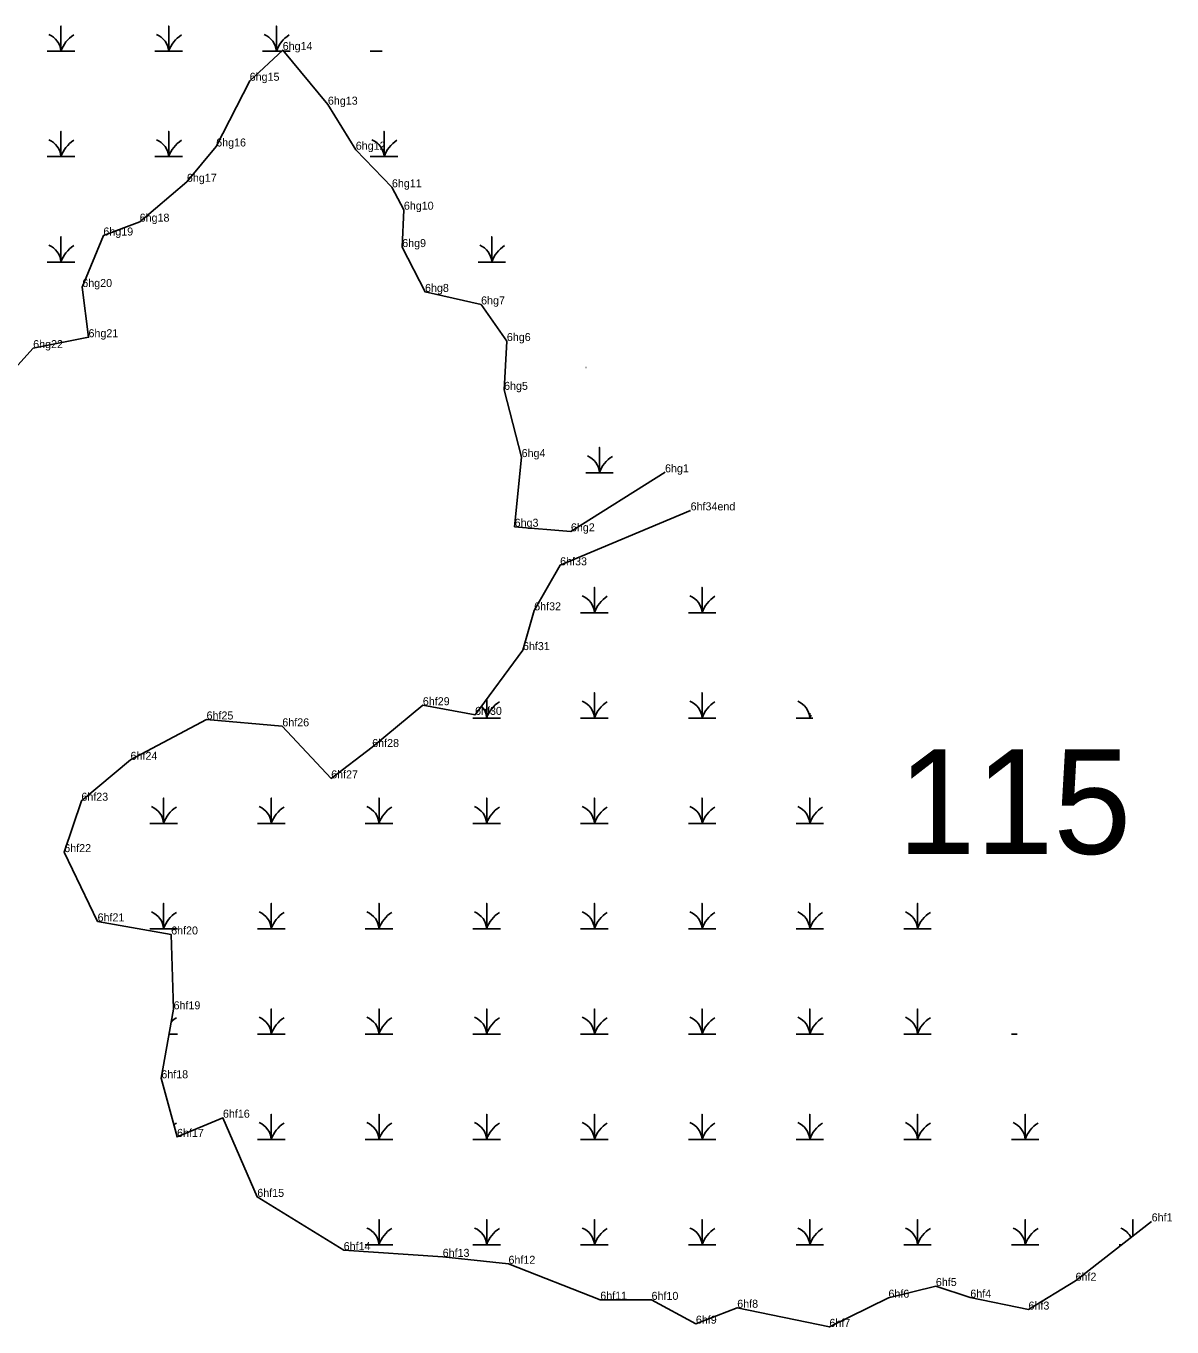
# Model space of a CAD drawing. Extents: x 2072529 to 2268796, y 436423 to 470406.
# Drawn here: x 2148744 to 2149460, y 441822 to 442635 of the extents above; entities that cross this region are included whole.
import ezdxf

# ---------------------------------------------------------------- set-up
doc = ezdxf.new("R2010")
doc.units = 0
for name, color, linetype in [('Default', 7, 'Continuous'), ('Exist Environmental Wetland Boundary', 7, 'Continuous'), ('Exist Environmental Wetland Boundary Cogo Comment', 7, 'Continuous'), ('Exist Hydro Swamp or Marsh', 7, 'Continuous'), ('Old_Level_20', 7, 'Continuous')]:
    doc.layers.add(name, color=color, linetype=linetype)

msp = doc.modelspace()

# ---------------------------------------------------------------- linework, layer by layer
at = {"layer": 'Exist Environmental Wetland Boundary'}
for points in [[(2148723.69, 442406.19), (2148748.57, 442433.69), (2148783.12, 442440.49), (2148779.25, 442471.86), (2148792.4, 442504.03), (2148815.07, 442512.67), (2148844.58, 442537.58), (2148862.87, 442559.63), (2148883.76, 442600.67), (2148904.38, 442619.86), (2148932.6, 442585.75), (2148950.01, 442557.61), (2148972.59, 442534.13), (2148980.04, 442520.15), (2148979.01, 442496.8), (2148993.25, 442468.79), (2149028.27, 442461), (2149044.35, 442438.13), (2149042.61, 442407.62), (2149053.57, 442365.64), (2149049.22, 442322.13), (2149084.35, 442319.26), (2149143.11, 442356.12)], [(2149159.09, 442332.35), (2149077.62, 442298.05), (2149061.42, 442269.92), (2149054.4, 442245.09), (2149024.51, 442204.64), (2148991.9, 442210.65), (2148960.28, 442184.55), (2148934.66, 442164.97), (2148904.15, 442197.48), (2148856.84, 442201.76), (2148809.38, 442176.56), (2148778.67, 442151), (2148767.99, 442118.92), (2148788.79, 442075.66), (2148834.73, 442067.48), (2148836.23, 442020.74), (2148828.59, 441977.67), (2148838.4, 441941.07), (2148867.07, 441953.05), (2148888.51, 441903.61), (2148942.46, 441870.32), (2149004.28, 441866.14), (2149045.37, 441861.79), (2149102.69, 441839.38), (2149134.71, 441839.27), (2149162.37, 441824.38), (2149188.21, 441834.34), (2149245.79, 441822.41), (2149282.62, 441840.62), (2149312.23, 441847.92), (2149333.74, 441840.67), (2149370.09, 441833.2), (2149399.45, 441851.22), (2149446.97, 441888.29)]]:
    msp.add_lwpolyline(points, dxfattribs=at)
at = {"layer": 'Exist Hydro Swamp or Marsh'}
for points in [[(2148757.34, 442619.08), (2148765.94, 442619.08), (2148765.94, 442634.86), (2148765.94, 442619.08), (2148774.54, 442619.08)], [(2148824.59, 442619.08), (2148833.19, 442619.08), (2148833.19, 442634.86), (2148833.19, 442619.08), (2148841.79, 442619.08)], [(2148891.84, 442619.08), (2148900.44, 442619.08), (2148900.44, 442634.86), (2148900.44, 442619.08), (2148903.54, 442619.08)], [(2148905.03, 442619.08), (2148909.04, 442619.08)], [(2148959.09, 442619.08), (2148966.43, 442619.08)], [(2148757.34, 442553.28), (2148765.94, 442553.28), (2148765.94, 442569.06), (2148765.94, 442553.28), (2148774.54, 442553.28)], [(2148824.59, 442553.28), (2148833.19, 442553.28), (2148833.19, 442569.06), (2148833.19, 442553.28), (2148841.79, 442553.28)], [(2148959.09, 442553.28), (2148967.69, 442553.28), (2148967.69, 442569.06), (2148967.69, 442553.28), (2148976.29, 442553.28)], [(2148757.34, 442487.48), (2148765.94, 442487.48), (2148765.94, 442503.26), (2148765.94, 442487.48), (2148774.54, 442487.48)], [(2149026.34, 442487.48), (2149034.94, 442487.48), (2149034.94, 442503.26), (2149034.94, 442487.48), (2149043.54, 442487.48)], [(2148765.94, 442437.11), (2148765.94, 442437.46), (2148765.94, 442437.11)], [(2149043.41, 442421.68), (2149043.54, 442421.68)], [(2149093.59, 442421.68), (2149093.96, 442421.68)], [(2149093.59, 442355.88), (2149102.19, 442355.88), (2149102.19, 442371.66), (2149102.19, 442355.88), (2149110.79, 442355.88)], [(2149090.42, 442268.46), (2149099.02, 442268.46), (2149099.02, 442284.24), (2149099.02, 442268.46), (2149107.62, 442268.46)], [(2149157.67, 442268.46), (2149166.27, 442268.46), (2149166.27, 442284.24), (2149166.27, 442268.46), (2149174.87, 442268.46)], [(2149090.42, 442202.66), (2149099.02, 442202.66), (2149099.02, 442218.44), (2149099.02, 442202.66), (2149107.62, 442202.66)], [(2149157.67, 442202.66), (2149166.27, 442202.66), (2149166.27, 442218.44), (2149166.27, 442202.66), (2149174.87, 442202.66)], [(2149023.17, 442202.66), (2149031.77, 442202.66), (2149031.77, 442214.45)], [(2149031.77, 442214.45), (2149031.77, 442202.66), (2149040.37, 442202.66)], [(2149224.92, 442202.66), (2149233.52, 442202.66), (2149233.52, 442205.67)], [(2149233.52, 442205.67), (2149233.52, 442202.66), (2149235.46, 442202.66)], [(2148821.42, 442136.86), (2148830.02, 442136.86), (2148830.02, 442152.64), (2148830.02, 442136.86), (2148838.62, 442136.86)], [(2148888.67, 442136.86), (2148897.27, 442136.86), (2148897.27, 442152.64), (2148897.27, 442136.86), (2148905.87, 442136.86)], [(2148955.92, 442136.86), (2148964.52, 442136.86), (2148964.52, 442152.64), (2148964.52, 442136.86), (2148973.12, 442136.86)], [(2149023.17, 442136.86), (2149031.77, 442136.86), (2149031.77, 442152.64), (2149031.77, 442136.86), (2149040.37, 442136.86)], [(2149090.42, 442136.86), (2149099.02, 442136.86), (2149099.02, 442152.64), (2149099.02, 442136.86), (2149107.62, 442136.86)], [(2149157.67, 442136.86), (2149166.27, 442136.86), (2149166.27, 442152.64), (2149166.27, 442136.86), (2149174.87, 442136.86)], [(2149224.92, 442136.86), (2149233.52, 442136.86), (2149233.52, 442152.64), (2149233.52, 442136.86), (2149242.12, 442136.86)], [(2148821.42, 442071.06), (2148830.02, 442071.06), (2148830.02, 442086.84), (2148830.02, 442071.06), (2148838.62, 442071.06)], [(2148888.67, 442071.06), (2148897.27, 442071.06), (2148897.27, 442086.84), (2148897.27, 442071.06), (2148905.87, 442071.06)], [(2148955.92, 442071.06), (2148964.52, 442071.06), (2148964.52, 442086.84), (2148964.52, 442071.06), (2148973.12, 442071.06)], [(2149023.17, 442071.06), (2149031.77, 442071.06), (2149031.77, 442086.84), (2149031.77, 442071.06), (2149040.37, 442071.06)], [(2149090.42, 442071.06), (2149099.02, 442071.06), (2149099.02, 442086.84), (2149099.02, 442071.06), (2149107.62, 442071.06)], [(2149157.67, 442071.06), (2149166.27, 442071.06), (2149166.27, 442086.84), (2149166.27, 442071.06), (2149174.87, 442071.06)], [(2149224.92, 442071.06), (2149233.52, 442071.06), (2149233.52, 442086.84), (2149233.52, 442071.06), (2149242.12, 442071.06)], [(2149292.17, 442071.06), (2149300.77, 442071.06), (2149300.77, 442086.84), (2149300.77, 442071.06), (2149309.37, 442071.06)], [(2148888.67, 442005.26), (2148897.27, 442005.26), (2148897.27, 442021.04), (2148897.27, 442005.26), (2148905.87, 442005.26)], [(2148955.92, 442005.26), (2148964.52, 442005.26), (2148964.52, 442021.04), (2148964.52, 442005.26), (2148973.12, 442005.26)], [(2149023.17, 442005.26), (2149031.77, 442005.26), (2149031.77, 442021.04), (2149031.77, 442005.26), (2149040.37, 442005.26)], [(2149090.42, 442005.26), (2149099.02, 442005.26), (2149099.02, 442021.04), (2149099.02, 442005.26), (2149107.62, 442005.26)], [(2149157.67, 442005.26), (2149166.27, 442005.26), (2149166.27, 442021.04), (2149166.27, 442005.26), (2149174.87, 442005.26)], [(2149224.92, 442005.26), (2149233.52, 442005.26), (2149233.52, 442021.04), (2149233.52, 442005.26), (2149242.12, 442005.26)], [(2149292.17, 442005.26), (2149300.77, 442005.26), (2149300.77, 442021.04), (2149300.77, 442005.26), (2149309.37, 442005.26)], [(2148833.49, 442005.26), (2148838.62, 442005.26)], [(2149359.42, 442005.26), (2149362.99, 442005.26)], [(2148888.67, 441939.46), (2148897.27, 441939.46), (2148897.27, 441955.24), (2148897.27, 441939.46), (2148905.87, 441939.46)], [(2148955.92, 441939.46), (2148964.52, 441939.46), (2148964.52, 441955.24), (2148964.52, 441939.46), (2148973.12, 441939.46)], [(2149023.17, 441939.46), (2149031.77, 441939.46), (2149031.77, 441955.24), (2149031.77, 441939.46), (2149040.37, 441939.46)], [(2149090.42, 441939.46), (2149099.02, 441939.46), (2149099.02, 441955.24), (2149099.02, 441939.46), (2149107.62, 441939.46)], [(2149157.67, 441939.46), (2149166.27, 441939.46), (2149166.27, 441955.24), (2149166.27, 441939.46), (2149174.87, 441939.46)], [(2149224.92, 441939.46), (2149233.52, 441939.46), (2149233.52, 441955.24), (2149233.52, 441939.46), (2149242.12, 441939.46)], [(2149292.17, 441939.46), (2149300.77, 441939.46), (2149300.77, 441955.24), (2149300.77, 441939.46), (2149309.37, 441939.46)], [(2149359.42, 441939.46), (2149368.02, 441939.46), (2149368.02, 441955.24), (2149368.02, 441939.46), (2149376.62, 441939.46)], [(2148955.92, 441873.66), (2148964.52, 441873.66), (2148964.52, 441889.44), (2148964.52, 441873.66), (2148973.12, 441873.66)], [(2149023.17, 441873.66), (2149031.77, 441873.66), (2149031.77, 441889.44), (2149031.77, 441873.66), (2149040.37, 441873.66)], [(2149090.42, 441873.66), (2149099.02, 441873.66), (2149099.02, 441889.44), (2149099.02, 441873.66), (2149107.62, 441873.66)], [(2149157.67, 441873.66), (2149166.27, 441873.66), (2149166.27, 441889.44), (2149166.27, 441873.66), (2149174.87, 441873.66)], [(2149224.92, 441873.66), (2149233.52, 441873.66), (2149233.52, 441889.44), (2149233.52, 441873.66), (2149242.12, 441873.66)], [(2149292.17, 441873.66), (2149300.77, 441873.66), (2149300.77, 441889.44), (2149300.77, 441873.66), (2149309.37, 441873.66)], [(2149359.42, 441873.66), (2149368.02, 441873.66), (2149368.02, 441889.44), (2149368.02, 441873.66), (2149376.62, 441873.66)], [(2149435.27, 441879.16), (2149435.27, 441889.44), (2149435.27, 441879.16)], [(2149426.67, 441873.66), (2149428.22, 441873.66)]]:
    msp.add_lwpolyline(points, dxfattribs=at)
for centre, radius, start, end in [((2148753.67, 442618.2), 12.3, 4.14034, 67.53497), ((2148784.18, 442613.02), 19.22, 122.12745, 161.62219), ((2148820.92, 442618.2), 12.3, 4.14034, 67.53497), ((2148851.43, 442613.02), 19.22, 122.12745, 161.62219), ((2148888.17, 442618.2), 12.3, 4.14034, 67.53497), ((2148918.68, 442613.02), 19.22, 122.12745, 161.62219), ((2148753.67, 442552.4), 12.3, 4.14034, 67.53497), ((2148784.18, 442547.22), 19.22, 122.12745, 161.62219), ((2148820.92, 442552.4), 12.3, 4.14034, 67.53497), ((2148851.43, 442547.22), 19.22, 122.12745, 161.62219), ((2148955.42, 442552.4), 12.3, 4.14034, 67.53497), ((2148985.93, 442547.22), 19.22, 122.12745, 161.62219), ((2148753.67, 442486.6), 12.3, 4.14034, 67.53497), ((2148784.18, 442481.42), 19.22, 122.12745, 161.62219), ((2149022.67, 442486.6), 12.3, 4.14034, 67.53497), ((2149053.18, 442481.42), 19.22, 122.12745, 161.62219), ((2149089.92, 442355), 12.3, 4.14034, 67.53497), ((2149120.43, 442349.82), 19.22, 122.12745, 161.62219), ((2149086.75, 442267.58), 12.3, 4.14034, 67.53497), ((2149117.26, 442262.4), 19.22, 122.12745, 161.62219), ((2149154, 442267.58), 12.3, 4.14034, 67.53497), ((2149184.51, 442262.4), 19.22, 122.12745, 161.62219), ((2149019.5, 442201.78), 12.3, 4.14034, 42.61743), ((2149050.01, 442196.6), 19.22, 122.12745, 161.62219), ((2149086.75, 442201.78), 12.3, 4.14034, 67.53497), ((2149117.26, 442196.6), 19.22, 122.12745, 161.62219), ((2149154, 442201.78), 12.3, 4.14034, 67.53497), ((2149184.51, 442196.6), 19.22, 122.12745, 161.62219), ((2149221.25, 442201.78), 12.3, 4.14034, 67.53497), ((2149251.76, 442196.6), 19.22, 155.62841, 161.62219), ((2148817.75, 442135.98), 12.3, 4.14034, 67.53497), ((2148848.26, 442130.8), 19.22, 122.12745, 161.62219), ((2148885, 442135.98), 12.3, 4.14034, 67.53497), ((2148915.51, 442130.8), 19.22, 122.12745, 161.62219), ((2148952.25, 442135.98), 12.3, 4.14034, 67.53497), ((2148982.76, 442130.8), 19.22, 122.12745, 161.62219), ((2149019.5, 442135.98), 12.3, 4.14034, 67.53497), ((2149050.01, 442130.8), 19.22, 122.12745, 161.62219), ((2149086.75, 442135.98), 12.3, 4.14034, 67.53497), ((2149117.26, 442130.8), 19.22, 122.12745, 161.62219), ((2149154, 442135.98), 12.3, 4.14034, 67.53497), ((2149184.51, 442130.8), 19.22, 122.12745, 161.62219), ((2149221.25, 442135.98), 12.3, 4.14034, 67.53497), ((2149251.76, 442130.8), 19.22, 122.12745, 161.62219), ((2148817.75, 442070.18), 12.3, 4.14034, 67.53497), ((2148848.26, 442065), 19.22, 122.12745, 161.62219), ((2148885, 442070.18), 12.3, 4.14034, 67.53497), ((2148915.51, 442065), 19.22, 122.12745, 161.62219), ((2148952.25, 442070.18), 12.3, 4.14034, 67.53497), ((2148982.76, 442065), 19.22, 122.12745, 161.62219), ((2149019.5, 442070.18), 12.3, 4.14034, 67.53497), ((2149050.01, 442065), 19.22, 122.12745, 161.62219), ((2149086.75, 442070.18), 12.3, 4.14034, 67.53497), ((2149117.26, 442065), 19.22, 122.12745, 161.62219), ((2149154, 442070.18), 12.3, 4.14034, 67.53497), ((2149184.51, 442065), 19.22, 122.12745, 161.62219), ((2149221.25, 442070.18), 12.3, 4.14034, 67.53497), ((2149251.76, 442065), 19.22, 122.12745, 161.62219), ((2149288.5, 442070.18), 12.3, 4.14034, 67.53497), ((2149319.01, 442065), 19.22, 122.12745, 161.62219), ((2148848.26, 441999.2), 19.22, 122.12745, 134.20389), ((2148885, 442004.38), 12.3, 4.14034, 67.53497), ((2148915.51, 441999.2), 19.22, 122.12745, 161.62219), ((2148952.25, 442004.38), 12.3, 4.14034, 67.53497), ((2148982.76, 441999.2), 19.22, 122.12745, 161.62219), ((2149019.5, 442004.38), 12.3, 4.14034, 67.53497), ((2149050.01, 441999.2), 19.22, 122.12745, 161.62219), ((2149086.75, 442004.38), 12.3, 4.14034, 67.53497), ((2149117.26, 441999.2), 19.22, 122.12745, 161.62219), ((2149154, 442004.38), 12.3, 4.14034, 67.53497), ((2149184.51, 441999.2), 19.22, 122.12745, 161.62219), ((2149221.25, 442004.38), 12.3, 4.14034, 67.53497), ((2149251.76, 441999.2), 19.22, 122.12745, 161.62219), ((2149288.5, 442004.38), 12.3, 4.14034, 67.53497), ((2149319.01, 441999.2), 19.22, 122.12745, 161.62219), ((2148848.26, 441933.4), 19.22, 122.12745, 128.09619), ((2148885, 441938.58), 12.3, 4.14034, 67.53497), ((2148915.51, 441933.4), 19.22, 122.12745, 161.62219), ((2148952.25, 441938.58), 12.3, 4.14034, 67.53497), ((2148982.76, 441933.4), 19.22, 122.12745, 161.62219), ((2149019.5, 441938.58), 12.3, 4.14034, 67.53497), ((2149050.01, 441933.4), 19.22, 122.12745, 161.62219), ((2149086.75, 441938.58), 12.3, 4.14034, 67.53497), ((2149117.26, 441933.4), 19.22, 122.12745, 161.62219), ((2149154, 441938.58), 12.3, 4.14034, 67.53497), ((2149184.51, 441933.4), 19.22, 122.12745, 161.62219), ((2149221.25, 441938.58), 12.3, 4.14034, 67.53497), ((2149251.76, 441933.4), 19.22, 122.12745, 161.62219), ((2149288.5, 441938.58), 12.3, 4.14034, 67.53497), ((2149319.01, 441933.4), 19.22, 122.12745, 161.62219), ((2149355.75, 441938.58), 12.3, 4.14034, 67.53497), ((2149386.26, 441933.4), 19.22, 122.12745, 161.62219), ((2148952.25, 441872.78), 12.3, 4.14034, 67.53497), ((2148982.76, 441867.6), 19.22, 122.12745, 161.62219), ((2149019.5, 441872.78), 12.3, 4.14034, 67.53497), ((2149050.01, 441867.6), 19.22, 122.12745, 161.62219), ((2149086.75, 441872.78), 12.3, 4.14034, 67.53497), ((2149117.26, 441867.6), 19.22, 122.12745, 161.62219), ((2149154, 441872.78), 12.3, 4.14034, 67.53497), ((2149184.51, 441867.6), 19.22, 122.12745, 161.62219), ((2149221.25, 441872.78), 12.3, 4.14034, 67.53497), ((2149251.76, 441867.6), 19.22, 122.12745, 161.62219), ((2149288.5, 441872.78), 12.3, 4.14034, 67.53497), ((2149319.01, 441867.6), 19.22, 122.12745, 161.62219), ((2149355.75, 441872.78), 12.3, 4.14034, 67.53497), ((2149386.26, 441867.6), 19.22, 122.12745, 161.62219), ((2149423, 441872.78), 12.3, 26.18412, 67.53497)]:
    msp.add_arc(centre, radius, start, end, dxfattribs=at)
at = {"layer": 'Old_Level_20'}
for p, q in [((2148904.38, 442619.86), (2148904.38, 442619.86)), ((2148904.38, 442619.86), (2148904.38, 442619.86)), ((2148883.76, 442600.67), (2148883.76, 442600.67)), ((2148883.76, 442600.67), (2148883.76, 442600.67)), ((2148932.6, 442585.75), (2148932.6, 442585.75)), ((2148932.6, 442585.75), (2148932.6, 442585.75)), ((2148862.87, 442559.63), (2148862.87, 442559.63)), ((2148862.87, 442559.63), (2148862.87, 442559.63)), ((2148950.01, 442557.61), (2148950.01, 442557.61)), ((2148950.01, 442557.61), (2148950.01, 442557.61)), ((2148844.58, 442537.58), (2148844.58, 442537.58)), ((2148844.58, 442537.58), (2148844.58, 442537.58)), ((2148972.59, 442534.13), (2148972.59, 442534.13)), ((2148972.59, 442534.13), (2148972.59, 442534.13)), ((2148980.04, 442520.15), (2148980.04, 442520.15)), ((2148980.04, 442520.15), (2148980.04, 442520.15)), ((2148815.07, 442512.67), (2148815.07, 442512.67)), ((2148815.07, 442512.67), (2148815.07, 442512.67)), ((2148792.4, 442504.03), (2148792.4, 442504.03)), ((2148792.4, 442504.03), (2148792.4, 442504.03)), ((2148979.01, 442496.8), (2148979.01, 442496.8)), ((2148979.01, 442496.8), (2148979.01, 442496.8)), ((2148779.25, 442471.86), (2148779.25, 442471.86)), ((2148779.25, 442471.86), (2148779.25, 442471.86)), ((2148993.25, 442468.79), (2148993.25, 442468.79)), ((2148993.25, 442468.79), (2148993.25, 442468.79)), ((2149028.27, 442461), (2149028.27, 442461)), ((2149028.27, 442461), (2149028.27, 442461)), ((2148783.12, 442440.49), (2148783.12, 442440.49)), ((2148783.12, 442440.49), (2148783.12, 442440.49)), ((2149044.35, 442438.13), (2149044.35, 442438.13)), ((2149044.35, 442438.13), (2149044.35, 442438.13)), ((2148748.57, 442433.69), (2148748.57, 442433.69)), ((2148748.57, 442433.69), (2148748.57, 442433.69)), ((2149042.61, 442407.62), (2149042.61, 442407.62)), ((2149042.61, 442407.62), (2149042.61, 442407.62)), ((2149053.57, 442365.64), (2149053.57, 442365.64)), ((2149053.57, 442365.64), (2149053.57, 442365.64)), ((2149142.87, 442355.88), (2149142.87, 442355.88)), ((2149158.6, 442332.6), (2149158.6, 442332.6)), ((2149049.22, 442322.13), (2149049.22, 442322.13)), ((2149049.22, 442322.13), (2149049.22, 442322.13)), ((2149084.35, 442319.26), (2149084.35, 442319.26)), ((2149084.35, 442319.26), (2149084.35, 442319.26)), ((2149077.62, 442298.05), (2149077.62, 442298.05)), ((2149077.62, 442298.05), (2149077.62, 442298.05)), ((2149061.42, 442269.92), (2149061.42, 442269.92)), ((2149061.42, 442269.92), (2149061.42, 442269.92)), ((2149054.4, 442245.09), (2149054.4, 442245.09)), ((2149054.4, 442245.09), (2149054.4, 442245.09)), ((2148991.9, 442210.65), (2148991.9, 442210.65)), ((2148991.9, 442210.65), (2148991.9, 442210.65)), ((2148856.84, 442201.76), (2148856.84, 442201.76)), ((2148856.84, 442201.76), (2148856.84, 442201.76)), ((2149024.51, 442204.64), (2149024.51, 442204.64)), ((2149024.51, 442204.64), (2149024.51, 442204.64)), ((2148904.15, 442197.48), (2148904.15, 442197.48)), ((2148904.15, 442197.48), (2148904.15, 442197.48)), ((2148960.28, 442184.55), (2148960.28, 442184.55)), ((2148960.28, 442184.55), (2148960.28, 442184.55)), ((2148809.38, 442176.56), (2148809.38, 442176.56)), ((2148809.38, 442176.56), (2148809.38, 442176.56)), ((2148934.66, 442164.97), (2148934.66, 442164.97)), ((2148934.66, 442164.97), (2148934.66, 442164.97)), ((2148778.67, 442151), (2148778.67, 442151)), ((2148778.67, 442151), (2148778.67, 442151)), ((2148767.99, 442118.92), (2148767.99, 442118.92)), ((2148767.99, 442118.92), (2148767.99, 442118.92)), ((2148788.79, 442075.66), (2148788.79, 442075.66)), ((2148788.79, 442075.66), (2148788.79, 442075.66)), ((2148834.73, 442067.48), (2148834.73, 442067.48)), ((2148834.73, 442067.48), (2148834.73, 442067.48)), ((2148836.23, 442020.74), (2148836.23, 442020.74)), ((2148836.23, 442020.74), (2148836.23, 442020.74)), ((2148828.59, 441977.67), (2148828.59, 441977.67)), ((2148828.59, 441977.67), (2148828.59, 441977.67)), ((2148867.07, 441953.05), (2148867.07, 441953.05)), ((2148867.07, 441953.05), (2148867.07, 441953.05)), ((2148838.4, 441941.07), (2148838.4, 441941.07)), ((2148838.4, 441941.07), (2148838.4, 441941.07)), ((2148888.51, 441903.61), (2148888.51, 441903.61)), ((2148888.51, 441903.61), (2148888.51, 441903.61)), ((2149446.59, 441888.55), (2149446.59, 441888.55)), ((2148942.46, 441870.32), (2148942.46, 441870.32)), ((2148942.46, 441870.32), (2148942.46, 441870.32)), ((2149004.28, 441866.14), (2149004.28, 441866.14)), ((2149004.28, 441866.14), (2149004.28, 441866.14)), ((2149045.37, 441861.79), (2149045.37, 441861.79)), ((2149045.37, 441861.79), (2149045.37, 441861.79)), ((2149399.45, 441851.22), (2149399.45, 441851.22)), ((2149399.45, 441851.22), (2149399.45, 441851.22)), ((2149312.23, 441847.92), (2149312.23, 441847.92)), ((2149312.23, 441847.92), (2149312.23, 441847.92)), ((2149102.69, 441839.38), (2149102.69, 441839.38)), ((2149102.69, 441839.38), (2149102.69, 441839.38)), ((2149134.71, 441839.27), (2149134.71, 441839.27)), ((2149134.71, 441839.27), (2149134.71, 441839.27)), ((2149282.62, 441840.62), (2149282.62, 441840.62)), ((2149282.62, 441840.62), (2149282.62, 441840.62)), ((2149333.74, 441840.67), (2149333.74, 441840.67)), ((2149333.74, 441840.67), (2149333.74, 441840.67)), ((2149188.21, 441834.34), (2149188.21, 441834.34)), ((2149188.21, 441834.34), (2149188.21, 441834.34)), ((2149370.09, 441833.2), (2149370.09, 441833.2)), ((2149370.09, 441833.2), (2149370.09, 441833.2)), ((2149162.37, 441824.38), (2149162.37, 441824.38)), ((2149162.37, 441824.38), (2149162.37, 441824.38)), ((2149245.79, 441822.41), (2149245.79, 441822.41)), ((2149245.79, 441822.41), (2149245.79, 441822.41))]:
    msp.add_line(p, q, dxfattribs=at)

# ---------------------------------------------------------------- texts
at = {"layer": 'Default'}
msp.add_text('115', height=65.34, dxfattribs=at).set_placement((2149288.44, 442117.81))
at = {"layer": 'Exist Environmental Wetland Boundary Cogo Comment'}
for s, p in [('6hg14', (2148904.38, 442619.86)), ('6hg15', (2148883.76, 442600.67)), ('6hg13', (2148932.6, 442585.75)), ('6hg16', (2148862.87, 442559.63)), ('6hg12', (2148950.01, 442557.61)), ('6hg17', (2148844.58, 442537.58)), ('6hg11', (2148972.59, 442534.13)), ('6hg10', (2148980.04, 442520.15)), ('6hg18', (2148815.07, 442512.67)), ('6hg19', (2148792.4, 442504.03)), ('6hg9', (2148979.01, 442496.8)), ('6hg20', (2148779.25, 442471.86)), ('6hg8', (2148993.25, 442468.79)), ('6hg7', (2149028.27, 442461)), ('6hg21', (2148783.12, 442440.49)), ('6hg22', (2148748.57, 442433.69)), ('6hg6', (2149044.35, 442438.13)), ('6hg5', (2149042.61, 442407.62)), ('6hg4', (2149053.57, 442365.64)), ('6hg1', (2149143.11, 442356.12)), ('6hf34end', (2149159.09, 442332.35)), ('6hg3', (2149049.22, 442322.13)), ('6hg2', (2149084.35, 442319.26)), ('6hf33', (2149077.62, 442298.05)), ('6hf32', (2149061.42, 442269.92)), ('6hf31', (2149054.4, 442245.09)), ('6hf29', (2148991.9, 442210.65)), ('6hf30', (2149024.51, 442204.64)), ('6hf25', (2148856.84, 442201.76)), ('6hf26', (2148904.15, 442197.48)), ('6hf28', (2148960.28, 442184.55)), ('6hf24', (2148809.38, 442176.56)), ('6hf27', (2148934.66, 442164.97)), ('6hf23', (2148778.67, 442151)), ('6hf22', (2148767.99, 442118.92)), ('6hf21', (2148788.79, 442075.66)), ('6hf20', (2148834.73, 442067.48)), ('6hf19', (2148836.23, 442020.74)), ('6hf18', (2148828.59, 441977.67)), ('6hf16', (2148867.07, 441953.05)), ('6hf17', (2148838.4, 441941.07)), ('6hf15', (2148888.51, 441903.61)), ('6hf1', (2149446.97, 441888.29)), ('6hf14', (2148942.46, 441870.32)), ('6hf13', (2149004.28, 441866.14)), ('6hf12', (2149045.37, 441861.79)), ('6hf5', (2149312.23, 441847.92)), ('6hf2', (2149399.45, 441851.22)), ('6hf11', (2149102.69, 441839.38)), ('6hf10', (2149134.71, 441839.27)), ('6hf6', (2149282.62, 441840.62)), ('6hf4', (2149333.74, 441840.67)), ('6hf8', (2149188.21, 441834.34)), ('6hf3', (2149370.09, 441833.2)), ('6hf9', (2149162.37, 441824.38)), ('6hf7', (2149245.79, 441822.41))]:
    msp.add_text(s, height=5, dxfattribs=at).set_placement(p)

doc.saveas('drawing.dxf')
